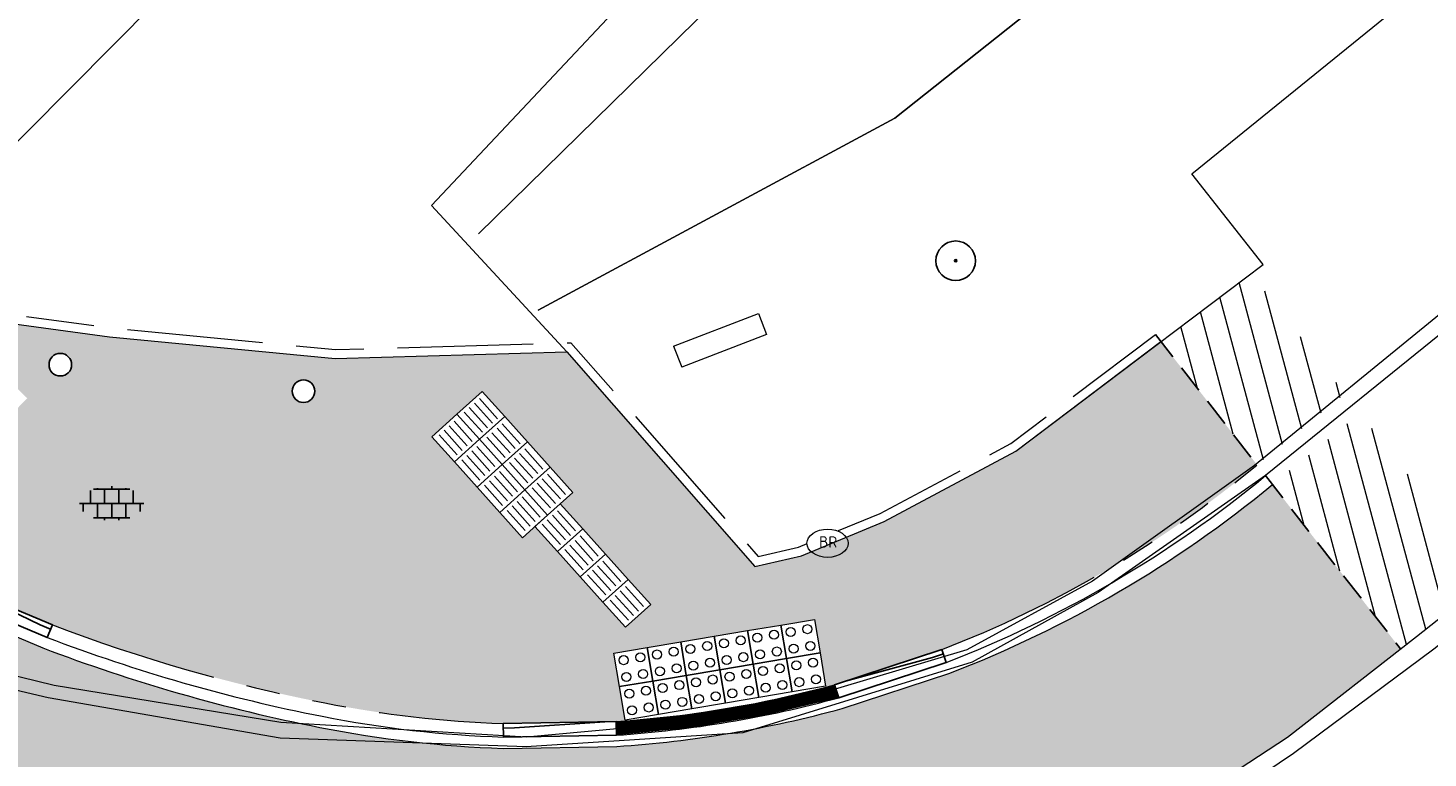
# Model space of a CAD drawing. Header units: metres. Extents: x 187916 to 189411, y 333285 to 334910.
# Tile 314 of 348: x 189027.87 to 189040.27, y 333990.19 to 333996.65. Entities that reach past the tile are written whole.
import ezdxf

# ---------------------------------------------------------------- set-up
doc = ezdxf.new("R2010")
doc.units = ezdxf.units.M
for name, pattern in [('DASHED2', [0.375, 0.25, -0.125]), ('VH-OPSLUITBAND_100X200', [16, 8, -2, 4, -2]), ('VH-TROTTOIRBAND_180-200', [20, 10, -2, 2, -2, 2, -2])]:
    doc.linetypes.add(name, pattern=pattern)
for name, color, linetype, lineweight in [('B-ME-GR-BOOM-S', 253, 'Continuous', 25), ('B-ME-IE-MEUBILAIR_WEGMEUBILAIR-S', 253, 'Continuous', 18), ('B-ME-IE-MEUBILAIR_WEGMEUBILAIR_KAST-G', 253, 'Continuous', 18), ('B-ME-VH-KANTOPSLUITING_ACHTERKANTBAND-G', 253, 'Continuous', 18), ('B-ME-VH-VERHARDING_BETONSTRAATSTEEN-G', 253, 'Continuous', 18), ('B-ME-VH-VERHARDING_TEGEL-G', 253, 'Continuous', 18), ('B-ME-VH-VERHARDING_TEGEL-S', 253, 'Continuous', 25), ('B-WE-GR-BEPLANTING_CULTUUR_BODEMBEDEKKER-GV', 253, 'Continuous', 15), ('B-WE-OG-TERREIN_ERF-GV', 253, 'Continuous', 15), ('N-WE-VH-HERSTRATEN-A-200', 252, 'Continuous', 18), ('N-WE-VH-KANTOPSLUITING_ELEMENT_VERLOOPBAND-G', 42, 'Continuous', 25), ('N-WE-VH-KANTOPSLUITING_OPSLUITBAND_80X200-G', 30, 'VH-OPSLUITBAND_100X200', 15), ('N-WE-VH-KANTOPSLUITING_RIJWIELPADBAND_4-12 200-G', 94, 'VH-TROTTOIRBAND_180-200', 15), ('N-WE-VH-KANTOPSLUITING_VERLOOPBAND-S', 251, 'Continuous', 25), ('N-WE-VH-KANTOPSLUITING_VERLOOPBAND_TBV TEKENING-G', 10, 'Continuous', 25), ('N-WE-VH-KANTOPSLUITING_VOORKANTBAND-G', 7, 'Continuous', 15), ('N-WE-VH-KANTVERHARDING_STREKLAAG_BSS-G', 60, 'Continuous', 18), ('N-WE-VH-VERHARDING_BETONSTRAATSTEEN-ROOD-A', 11, 'Continuous', 18), ('N-WE-VH-VERHARDING_TEGEL-A', 254, 'Continuous', 5), ('N-WE-VH-VERKEERSTEGEL-S', 7, 'Continuous', 0)]:
    doc.layers.add(name, color=color, linetype=linetype, lineweight=lineweight)
doc.layers.add('N-WE-PAALTJE-G', color=7, linetype='Continuous')
doc.layers.add('N-WE-VH-MATERIAALSCHEIDING-G', color=7, linetype='DASHED2')
doc.styles.add('NLCS-ISO', font='NLCS-ISO.ttf')

# ---------------------------------------------------------------- blocks, each defined once
blk = doc.blocks.new('SGR-BOOM_01')
at = {"ltscale": 0.1}
h = blk.add_hatch(color=256, dxfattribs=at)
edge = h.paths.add_edge_path()
edge.add_arc((7.366995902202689e-12, -5.115907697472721e-12), 0.15, 0, 360)
for centre, radius in [((0, 0), 2.5), ((7.366995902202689e-12, -5.115907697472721e-12), 0.04499999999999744)]:
    blk.add_circle(centre, radius)
blk.add_circle((7.366995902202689e-12, -5.115907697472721e-12), 0.15, dxfattribs=at)
blk = doc.blocks.new('SIE-WEG_STRAATPOT_BRANDKRAAN-SO')
blk.add_ellipse((-4.547473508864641e-16, 0), major_axis=(-0.7288689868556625, 1.338866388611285e-16), ratio=0.6859943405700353)
at = {"style": 'NLCS-ISO'}
blk.add_text('BR', height=0.4, dxfattribs=at).set_placement((-0.2979630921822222, -0.1529624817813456))
blk = doc.blocks.new('SVH-TEGEL_300X300_DUN_LINT_KL-SO')
for p, q in [((-1.900843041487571, 1.499999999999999), (1.90084304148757, 1.499999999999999)), ((-1.5, 1.624087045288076), (-1.5, 1.499999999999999)), ((-0.7499999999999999, 1.5), (-0.7500000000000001, 1.377682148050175e-16)), ((3.325515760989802e-16, 1.810386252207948), (2.755364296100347e-16, 1.499999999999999)), ((0.7500000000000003, 1.499999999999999), (0.7500000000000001, -1.247991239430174e-15)), ((1.5, 1.624087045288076), (1.5, 1.499999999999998)), ((-2.25, 1.355676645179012), (-2.25, -6.969183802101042e-16)), ((0, 0), (-2.755364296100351e-16, -1.500000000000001)), ((2.25, 1.355676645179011), (2.25, -4.133046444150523e-16)), ((-3.39489953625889, -4.866106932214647e-16), (3.39489953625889, -1.733835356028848e-15)), ((-3, -3.055132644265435e-15), (-3.000000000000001, -0.8474312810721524)), ((-1.5, -8.346865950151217e-16), (-1.5, -1.500000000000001)), ((1.5, -2.495982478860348e-15), (1.5, -1.500000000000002)), ((2.999999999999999, -2.495982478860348e-15), (2.999999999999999, -0.8474312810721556)), ((-1.900843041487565, -1.500000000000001), (1.900843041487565, -1.500000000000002)), ((-0.7500000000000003, -1.499999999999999), (-0.7500000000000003, -1.765655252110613)), ((0.7499999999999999, -1.500000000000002), (0.7499999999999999, -1.765655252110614))]:
    blk.add_line(p, q)
blk = doc.blocks.new('DTM')
at = {"layer": 'B-ME-IE-MEUBILAIR_WEGMEUBILAIR_KAST-G', "ltscale": 0.2, "flags": 128}
for points in [[(189033.5880379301, 333993.8326050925), (189034.3400379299, 333994.1226050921), (189034.412, 333993.9359999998), (189033.6600000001, 333993.6460000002)], [(189033.5880379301, 333993.8326050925), (189033.6600000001, 333993.6460000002)]]:
    blk.add_lwpolyline(points, dxfattribs=at)
at = {"layer": 'B-ME-VH-KANTOPSLUITING_ACHTERKANTBAND-G', "ltscale": 0.2, "flags": 128}
for points in [[(189070.577, 334018.0419999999), (189062.8399999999, 334012), (189055.6669999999, 334006.3029999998), (189049.7680000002, 334001.6170000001), (189042.1000000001, 333995.5240000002), (189038.73, 333992.7779999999), (189037.2960000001, 333991.7540000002), (189036.1850000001, 333991.1460000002), (189034.1809999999, 333990.548), (189032.287, 333990.3739999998), (189030.1120000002, 333990.5040000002), (189028.1069999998, 333990.8319999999), (189025.4419999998, 333991.4810000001), (189023.4440000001, 333992.0359999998), (189023.4589999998, 333992.1230000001), (189021.8199999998, 333992.9019999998), (189020.1430000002, 333993.9670000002), (189018.8420000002, 333995.0070000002), (189015.7570000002, 333997.6699999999)], [(189071.8399999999, 334016.1430000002), (189064.0559999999, 334010.0789999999), (189057.0630000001, 334004.4989999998), (189050.912, 333999.6129999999), (189043.4390000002, 333993.6340000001), (189040.3160000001, 333991.1519999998), (189039.0759999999, 333990.2280000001), (189038.168, 333989.6200000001), (189037.827, 333989.4220000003), (189037.682, 333989.1770000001), (189037.7209999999, 333988.9240000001), (189038.0550000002, 333988.4500000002), (189038.2510000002, 333988.2939999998), (189038.5619999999, 333988.3650000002), (189044.3259999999, 333993.037), (189050.96, 333998.324), (189058.156, 334004.031), (189065.8509999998, 334010.1490000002), (189072.409, 334015.2590000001)]]:
    blk.add_lwpolyline(points, dxfattribs=at)
at = {"layer": 'B-ME-VH-VERHARDING_BETONSTRAATSTEEN-G', "ltscale": 0.2, "flags": 128}
for points in [[(189070.5759999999, 334017.9199999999), (189062.9100000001, 334011.9079999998), (189055.7450000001, 334006.2050000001), (189049.8169999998, 334001.497), (189042.1839999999, 333995.4019999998), (189038.827, 333992.6869999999), (189037.3459999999, 333991.6529999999), (189036.2319999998, 333991.0359999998), (189034.2009999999, 333990.4109999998), (189032.2820000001, 333990.2880000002), (189030.105, 333990.3650000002), (189028.0529999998, 333990.7220000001), (189025.4010000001, 333991.3429999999), (189023.2710000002, 333991.963), (189021.7220000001, 333992.7179999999), (189020.0649999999, 333993.7859999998), (189018.6839999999, 333994.8870000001), (189015.6100000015, 333997.5249999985)], [(189037.7459999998, 333989.5460000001), (189038.0890000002, 333989.764), (189039.0210000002, 333990.3730000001), (189040.1630000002, 333991.264), (189043.3029999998, 333993.7439999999), (189050.8220000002, 333999.7370000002), (189056.9380000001, 334004.605), (189063.9679999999, 334010.213), (189071.7719999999, 334016.3100000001)], [(189026.3650000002, 333994.2179999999), (189029, 333996.8709999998), (189032.1159999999, 333999.8700000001), (189035.1099999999, 334003.034)], [(189032.6430000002, 333993.7820000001), (189031.4440000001, 333995.0779999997), (189034.2280000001, 333998.0329999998), (189037.4649999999, 334001.1919999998)]]:
    blk.add_lwpolyline(points, dxfattribs=at)
at = {"layer": 'B-ME-VH-VERHARDING_TEGEL-G', "ltscale": 0.2, "flags": 128}
blk.add_lwpolyline([(189025.9019999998, 333994.5159999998), (189026.3650000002, 333994.2179999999), (189028.5950000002, 333993.915), (189030.5929999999, 333993.7230000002), (189032.6430000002, 333993.7820000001), (189034.3080000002, 333991.8820000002), (189034.719, 333991.9789999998), (189035.452, 333992.2800000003), (189036.6159999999, 333992.9029999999), (189038.8080000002, 333994.5559999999), (189038.1740000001, 333995.3560000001), (189040.571, 333997.2999999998), (189048.5899999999, 334003.6740000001), (189054.2319999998, 334008.1529999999), (189054.5970000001, 334007.7050000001), (189057.2910000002, 334009.8119999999), (189056.878, 334010.27), (189061.3700000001, 334013.8879999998), (189068.8620000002, 334019.5589999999)], dxfattribs=at)
at = {"layer": 'B-WE-GR-BEPLANTING_CULTUUR_BODEMBEDEKKER-GV', "ltscale": 0.2, "flags": 128}
blk.add_lwpolyline([(189055.591, 334011.749), (189035.546, 333995.849), (189032.389, 333994.152)], dxfattribs=at)
at = {"layer": 'B-WE-OG-TERREIN_ERF-GV', "ltscale": 0.2, "flags": 128}
for points in [[(189032.389, 333994.152), (189035.546, 333995.849), (189055.591, 334011.749), (189065.511, 334018.976), (189072.327, 334023.263), (189075.78, 334025.21), (189079.657, 334027.396), (189084.514, 334031.415), (189086.072, 334033.479), (189087.772, 334037.108), (189086.914, 334038.55), (189085.552, 334037.71), (189082.128, 334034.52), (189073.558, 334029.151), (189073.37, 334029.033), (189060.833, 334021.792), (189055.442, 334019.149), (189053.909, 334018.104), (189052.402, 334016.553), (189050.324, 334013.347), (189044.796, 334007.333), (189040.136, 334002.934), (189031.861, 333994.825)], [(189031.861, 333994.825), (189040.136, 334002.934), (189044.796, 334007.333), (189050.324, 334013.347), (189052.402, 334016.553), (189053.909, 334018.104), (189055.442, 334019.149), (189060.833, 334021.792), (189073.37, 334029.033), (189073.558, 334029.151), (189082.128, 334034.52), (189085.552, 334037.71), (189057.903, 334020.656), (189053.117, 334028.416), (189053.28, 334026.231), (189053.058, 334022.261), (189052.69, 334019.238), (189051.657, 334016.43), (189049.918, 334013.726), (189046.927, 334010.254), (189040.731, 334004.407), (189037.4491790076, 334001.208231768)]]:
    blk.add_lwpolyline(points, dxfattribs=at)
at = {"layer": 'B-ME-GR-BOOM-S', "xscale": 0.07, "yscale": 0.07, "zscale": 0.07}
blk.add_blockref('SGR-BOOM_01', (189036.085, 333994.588), dxfattribs=at)
at = {"layer": 'B-ME-IE-MEUBILAIR_WEGMEUBILAIR-S', "xscale": 0.2500000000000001, "yscale": 0.2500000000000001, "zscale": 0.2500000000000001}
blk.add_blockref('SIE-WEG_STRAATPOT_BRANDKRAAN-SO', (189034.951, 333992.089), dxfattribs=at)
at = {"layer": 'B-ME-VH-VERHARDING_TEGEL-S', "xscale": 0.084, "yscale": 0.084, "zscale": 0.084}
blk.add_blockref('SVH-TEGEL_300X300_DUN_LINT_KL-SO', (189028.6146711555, 333992.4405608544), dxfattribs=at)
blk = doc.blocks.new('SVH-VERKEERSTEGEL_300X300_NOPPENTEGEL')
blk.add_lwpolyline([(-0.15, 5.551115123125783e-17), (0.15, 5.551115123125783e-17), (0.15, -0.3), (-0.15, -0.3)], close=True)
at = {"lineweight": 0}
for centre in [(-0.07499999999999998, -0.07499999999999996), (0.07499999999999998, -0.07499999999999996), (-0.07499999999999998, -0.225), (0.07499999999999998, -0.225)]:
    blk.add_circle(centre, 0.04, dxfattribs=at)
blk = doc.blocks.new('SVH-VERKEERSTEGEL_300X300_GELEIDETEGEL')
blk.add_lwpolyline([(-0.15, 5.551115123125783e-17), (0.15, 5.551115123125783e-17), (0.15, -0.3), (-0.15, -0.3)], close=True)
at = {"lineweight": 0, "flags": 128}
for points in [[(0.12, -0.05999999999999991), (-0.1200000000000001, -0.05999999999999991)], [(0.12, -0.1199999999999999), (-0.1200000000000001, -0.1199999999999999)], [(0.12, -0.1799999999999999), (-0.1200000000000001, -0.1799999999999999)], [(0.12, -0.2399999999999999), (-0.12, -0.2399999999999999)]]:
    blk.add_lwpolyline(points, dxfattribs=at)
blk = doc.blocks.new('SVH-RIJWIELPAD EINDVERLOOPBAND_40 120X250_MAAIVELD_RECHTS_L1000_HD-MM')
blk.add_line((0, 40), (100, 40))
blk.add_lwpolyline([(0, 0), (1000, 0), (1000, 120), (0, 120)], close=True)
at = {"flags": 128}
blk.add_lwpolyline([(100, 40), (900, 0)], dxfattribs=at)
blk = doc.blocks.new('SVH-RIJWIELPAD EINDVERLOOPBAND_40 120X250_MAAIVELD_LINKS_L1000_HD-MM')
blk.add_line((0, 40), (-100, 40))
blk.add_lwpolyline([(0, 0), (-1000, 0), (-1000, 120), (0, 120)], close=True)
at = {"flags": 128}
blk.add_lwpolyline([(-100, 40), (-900, 0)], dxfattribs=at)
blk = doc.blocks.new('ontwerp Wilhelmina- & Engelenkampstraat')
at = {"layer": 'N-WE-VH-HERSTRATEN-A-200'}
h = blk.add_hatch(dxfattribs=at)
h.set_pattern_fill('AVH-HERSTRATEN-SO', color=256, scale=0.2, angle=45, pattern_type=2)
h.set_pattern_definition([(105, (188105.6829144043, 334536.5646515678), (-0.1931851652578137, -0.05176380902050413), [])])
h.paths.add_polyline_path([(189038.7004322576, 333994.474882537), (189037.9019007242, 333993.8727052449), (189038.7531725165, 333992.7816251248), (189039.5308276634, 333993.4105598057)])
h.paths.add_polyline_path([(189040.022664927, 333991.1545091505), (189040.1630000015, 333991.2639999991), (189040.8080838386, 333991.7734929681), (189039.66617805, 333993.2370804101), (189038.8885229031, 333992.6081457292)])
at = {"layer": 'N-WE-VH-VERHARDING_BETONSTRAATSTEEN-ROOD-A', "transparency": 33554610}
h = blk.add_hatch(color=11, dxfattribs=at)
h.dxf.hatch_style = 1
h.paths.add_polyline_path([(188869.5391943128, 334112.4118962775, -0.02620629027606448), (188867.538569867, 334114.1179885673), (188853.9228214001, 334127.0204414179, 0.04370225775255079), (188850.9305713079, 334129.3967060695), (188826.6630971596, 334145.4284130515, -0.05105103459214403), (188822.7067715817, 334148.6660172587), (188822.0136661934, 334149.3909158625, -0.0200226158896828), (188820.7145883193, 334150.9239998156), (188820.1125301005, 334151.7276482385), (188819.5628727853, 334152.5668123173), (188819.0124277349, 334153.4073864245, 0.07020777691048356), (188816.0095224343, 334157.1791280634, -0.1686779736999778), (188815.0708171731, 334158.9832733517), (188815.0851893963, 334159.7321906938, 0.05995219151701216), (188814.1906564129, 334155.1319891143, -0.614293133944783), (188815.0914211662, 334155.419406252, -0.004973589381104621), (188815.2987230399, 334155.2047594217, -0.2653390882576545), (188816.4739168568, 334150.3883250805, -0.6630616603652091), (188815.5045729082, 334150.2710622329, 0.06423418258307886), (188817.0500100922, 334148.2316676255, 0.02685832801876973), (188817.8425597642, 334147.5075175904), (188819.2767483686, 334149.678473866, 0.08029190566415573), (188825.6158065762, 334143.8431110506), (188842.2102962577, 334132.8803716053), (188849.8832807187, 334127.8114040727, -0.0437022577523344), (188852.6159292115, 334125.6412993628), (188866.2316776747, 334112.7388465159, 0.02620629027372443), (188868.383743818, 334110.9036077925), (188944.2779624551, 334052.763527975, 0.0009658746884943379), (188957.6763401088, 334042.4994688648, -0.009277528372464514), (188967.9621741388, 334034.3125750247, -0.003941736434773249), (188972.2391330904, 334030.719653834, 0.01791285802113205), (188977.9691012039, 334026.172978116), (188982.6371441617, 334022.7340118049), (189001.1071614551, 334008.4731075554), (189008.3818376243, 334002.8926076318), (189014.7463151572, 333998.0323153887), (189023.1492643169, 333991.6987492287, 0.04135942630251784), (189025.5236610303, 333990.1994726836), (189026.4236363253, 333989.7635317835, -0.5205333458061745), (189026.5869604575, 333988.9107620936), (189025.4586989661, 333987.7487147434, -0.3449410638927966), (189024.8112012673, 333987.6602222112, 0.016286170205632), (189027.1024584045, 333986.4205983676, 0.0307634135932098), (189028.2338991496, 333985.939765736, -0.5474886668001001), (189028.0315065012, 333986.8095316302), (189028.4109391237, 333987.1983381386, -0.4330998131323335), (189031.3280389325, 333987.1476770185), (189032.1379230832, 333986.2535649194, -0.643984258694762), (189031.7547922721, 333985.3678457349, 0.09389749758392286), (189035.3989444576, 333986.1274898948), (189034.2459540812, 333987.4575392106), (189033.5678682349, 333988.2397552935, 0.03136002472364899), (189034.5664557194, 333988.3286325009, 0.07386245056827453), (189036.8129803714, 333989.0209203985), (189037.6863054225, 333989.5080600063), (189038.0890000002, 333989.764), (189039.0210000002, 333990.3730000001), (189040.022664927, 333991.1545091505), (189038.8885358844, 333992.6081290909, -0.08053422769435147), (189036.0321564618, 333990.939552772), (189035.0795804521, 333990.627147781, -0.05017195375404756), (189033.0858050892, 333990.2913392), (189032.0786720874, 333990.2745015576, -0.04044432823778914), (189030.4580299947, 333990.4600773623, -0.04254247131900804), (189028.0046017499, 333991.1638956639), (189027.081067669, 333991.5517503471, -0.0335496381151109), (189025.3106536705, 333992.5144600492), (189024.480357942, 333993.0807405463, -0.003824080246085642), (189024.2958604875, 333993.2180032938, -0.005670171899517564), (189024.0565874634, 333993.3941318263), (189015.8947154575, 333999.5459905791), (189009.5366397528, 334004.4013940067), (189002.2659711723, 334009.9788196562), (188983.781345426, 334024.2510032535), (188979.0960425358, 334027.7026850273, -0.01791285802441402), (188973.4726836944, 334032.1647672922, 0.01321974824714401), (188958.8317906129, 334044.0077573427), (188955.6003083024, 334046.4832902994), (188949.8878724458, 334050.8594006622, 0.002705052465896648), (188945.4293292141, 334054.2749448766)])
at = {"layer": 'N-WE-VH-VERHARDING_TEGEL-A', "transparency": 33554610}
h = blk.add_hatch(color=256, dxfattribs=at)
h.dxf.hatch_style = 1
edge = h.paths.add_edge_path()
edge.add_line((189017.1639999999, 334001.219), (189010.8130000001, 334006.0690000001))
edge.add_line((189010.8130000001, 334006.0690000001), (189008.0686257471, 334008.1742456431))
edge.add_line((189008.0686257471, 334008.1742456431), (189006.9243549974, 334006.682587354))
edge.add_line((189006.9243549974, 334006.682587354), (189009.6703536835, 334004.5760955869))
edge.add_line((189009.6703536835, 334004.5760955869), (189016.0276881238, 333999.7212582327))
edge.add_line((189016.0276881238, 333999.7212582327), (189024.1890066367, 333993.569816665))
edge.add_arc((189031.9415471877, 334003.8553655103), 12.88000000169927, 232.9935214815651, 234.3047933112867)
edge.add_arc((189033.3615571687, 334005.2107529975), 14.81372547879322, 232.9029668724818, 233.780715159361)
edge.add_line((189024.6084638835, 333993.2596099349), (189025.4315592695, 333992.6982953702))
edge.add_arc((189033.3615571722, 334005.210752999), 14.81372548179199, 237.6347764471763, 238.0811826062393)
edge.add_line((189025.5292867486, 333992.6368911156), (189025.6759724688, 333992.9066448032))
edge.add_line((189025.6759724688, 333992.9066448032), (189025.8192871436, 333993.1701991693))
edge.add_line((189025.8192871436, 333993.1701991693), (189026.0828415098, 333993.0268844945))
edge.add_line((189026.0828415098, 333993.0268844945), (189026.3463958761, 333992.8835698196))
edge.add_line((189026.3463958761, 333992.8835698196), (189026.6099502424, 333992.7402551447))
edge.add_line((189026.6099502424, 333992.7402551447), (189026.8735046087, 333992.59694047))
edge.add_line((189026.8735046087, 333992.59694047), (189027.1370589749, 333992.4536257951))
edge.add_line((189027.1370589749, 333992.4536257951), (189027.4006133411, 333992.3103111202))
edge.add_line((189027.4006133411, 333992.3103111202), (189027.2572986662, 333992.046756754))
edge.add_line((189027.2572986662, 333992.046756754), (189027.1121229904, 333991.7797800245))
edge.add_arc((189033.3615571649, 334005.2107530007), 14.81372547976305, 245.0474325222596, 245.2926014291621)
edge.add_line((189027.169651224, 333991.7531617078), (189028.0879812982, 333991.3674925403))
edge.add_arc((189033.3615571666, 334005.2107529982), 14.81372547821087, 249.145712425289, 258.9802718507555)
edge.add_arc((189032.4135998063, 334000.3690177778), 9.880067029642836, 259.0092403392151, 268.0582613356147)
edge.add_line((189032.0788310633, 333990.4946239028), (189033.076727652, 333990.5112296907))
edge.add_arc((189032.4135998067, 334000.3690177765), 9.88006702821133, 273.8484567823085, 274.3346544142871)
edge.add_line((189033.1603534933, 333990.5172116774), (189033.1092479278, 333990.8206180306))
edge.add_line((189033.1092479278, 333990.8206180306), (189033.059418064, 333991.1164507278))
edge.add_line((189033.059418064, 333991.1164507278), (189033.3552507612, 333991.1662805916))
edge.add_line((189033.3552507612, 333991.1662805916), (189033.6510834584, 333991.2161104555))
edge.add_line((189033.6510834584, 333991.2161104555), (189033.9469161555, 333991.2659403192))
edge.add_line((189033.9469161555, 333991.2659403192), (189034.2427488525, 333991.3157701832))
edge.add_line((189034.2427488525, 333991.3157701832), (189034.5385815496, 333991.3656000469))
edge.add_line((189034.5385815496, 333991.3656000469), (189034.8344142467, 333991.4154299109))
edge.add_line((189034.8344142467, 333991.4154299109), (189034.8842441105, 333991.1195972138))
edge.add_line((189034.8842441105, 333991.1195972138), (189034.9353496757, 333990.8161908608))
edge.add_arc((189032.4135998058, 334000.369017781), 9.880067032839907, 284.7875761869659, 285.2741120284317)
edge.add_line((189035.0163770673, 333990.837948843), (189035.960830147, 333991.1476898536))
edge.add_arc((189032.3110614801, 334000.5878431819), 10.1211316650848, 291.137586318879, 309.5312864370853)
edge.add_line((189038.7531564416, 333992.781645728), (189037.9019007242, 333993.8727052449))
edge.add_line((189037.9019007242, 333993.8727052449), (189036.6159999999, 333992.9029999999))
edge.add_line((189036.6159999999, 333992.9029999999), (189035.452, 333992.2800000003))
edge.add_line((189035.452, 333992.2800000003), (189034.719, 333991.9789999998))
edge.add_line((189034.719, 333991.9789999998), (189034.3080000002, 333991.8820000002))
edge.add_line((189034.3080000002, 333991.8820000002), (189032.6430000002, 333993.7820000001))
edge.add_line((189032.6430000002, 333993.7820000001), (189030.5929999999, 333993.7230000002))
edge.add_line((189030.5929999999, 333993.7230000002), (189028.5950000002, 333993.915))
edge.add_line((189028.5950000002, 333993.915), (189026.3650000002, 333994.2179999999))
edge.add_line((189026.3650000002, 333994.2179999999), (189025.9019999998, 333994.5159999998))
edge.add_line((189025.9019999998, 333994.5159999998), (189022.9369999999, 333996.8190000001))
edge.add_line((189022.9369999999, 333996.8190000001), (189019.9870000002, 333999.0660000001))
edge.add_line((189019.9870000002, 333999.0660000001), (189017.9679999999, 334000.6129999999))
edge.add_line((189017.9679999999, 334000.6129999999), (189017.1639999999, 334001.219))
h.paths.add_polyline_path([(189026.6005861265, 333992.9292846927), (189026.9358715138, 333993.2745469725), (189027.1448712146, 333993.4897657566), (189027.4365849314, 333993.7901598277), (189027.8670224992, 333993.3721604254), (189027.5753087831, 333993.0717663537), (189027.3663090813, 333992.8565475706), (189027.0310236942, 333992.5112852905)], flags=0)
h.paths.add_polyline_path([(189026.6005861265, 333992.9292846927), (189027.4365849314, 333993.7901598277), (189027.8670224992, 333993.3721604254), (189027.0310236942, 333992.5112852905)], flags=16)
edge = h.paths.add_edge_path(flags=16)
edge.add_arc((189028.1599448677, 333993.668684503), 0.1000000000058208, 0, 360)
edge = h.paths.add_edge_path(flags=16)
edge.add_arc((189030.3117227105, 333993.4335956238), 0.1000000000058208, 0, 360)
h.paths.add_polyline_path([(189031.4475897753, 333993.0309973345), (189031.6707471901, 333993.2314986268), (189031.8939046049, 333993.4319999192), (189032.0944058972, 333993.2088425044), (189032.2949071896, 333992.9856850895), (189032.4954084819, 333992.7625276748), (189032.6959097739, 333992.5393702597), (189032.5843310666, 333992.4391196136), (189032.7848323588, 333992.2159621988), (189032.9853336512, 333991.9928047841), (189033.1858349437, 333991.7696473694), (189033.386336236, 333991.5464899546), (189033.1631788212, 333991.3459886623), (189032.9626775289, 333991.5691460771), (189032.7621762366, 333991.7923034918), (189032.5616749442, 333992.0154609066), (189032.3611736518, 333992.2386183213), (189032.2495949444, 333992.1383676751), (189032.0490936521, 333992.3615250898), (189031.84859236, 333992.5846825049), (189031.6480910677, 333992.8078399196)], flags=0)
h.paths.add_polyline_path([(189031.4475897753, 333993.0309973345), (189031.8939046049, 333993.4319999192), (189032.6959097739, 333992.5393702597), (189032.5843310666, 333992.4391196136), (189033.386336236, 333991.5464899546), (189033.1631788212, 333991.3459886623), (189032.3611736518, 333992.2386183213), (189032.2495949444, 333992.1383676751)], flags=16)
at = {"layer": 'N-WE-PAALTJE-G'}
for centre in [(189028.1599448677, 333993.6686845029), (189030.3117227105, 333993.4335956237)]:
    blk.add_circle(centre, 0.1, dxfattribs=at)
at = {"layer": 'N-WE-VH-KANTOPSLUITING_ELEMENT_VERLOOPBAND-G', "const_width": 0.12, "flags": 128}
blk.add_lwpolyline([(189033.077629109, 333990.451149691, 0.05004722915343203), (189035.0349662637, 333990.7808220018, 0.05004722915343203)], format="xyb", dxfattribs=at)
at = {"layer": 'N-WE-VH-KANTOPSLUITING_OPSLUITBAND_80X200-G', "ltscale": 0.15, "flags": 128}
blk.add_lwpolyline([(189026.3757709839, 333994.2972715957), (189028.6042152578, 333993.9944829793), (189030.5956858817, 333993.803110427), (189032.6783450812, 333993.8630503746), (189034.336454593, 333991.9709133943), (189034.6944650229, 333992.0554073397), (189035.4178417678, 333992.3524556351), (189036.5727827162, 333992.9706070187), (189037.8537330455, 333993.9365791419)], dxfattribs=at)
at = {"layer": 'N-WE-VH-KANTOPSLUITING_RIJWIELPADBAND_4-12 200-G', "ltscale": 0.15, "flags": 128}
for points in [[(189035.9577607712, 333991.1465037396, 0.08043144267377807), (189038.7506497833, 333992.7795777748, 0.08043144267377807)], [(189028.0898108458, 333991.3667957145, 0.04239744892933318), (189030.5005195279, 333990.6759352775, 0.04029415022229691), (189032.0799968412, 333990.4945844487, 0.04029415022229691)], [(189033.0798496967, 333990.5114402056, 0.04973494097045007), (189035.0133020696, 333990.837109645, 0.04973494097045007)]]:
    blk.add_lwpolyline(points, format="xyb", dxfattribs=at)
at = {"layer": 'N-WE-VH-KANTOPSLUITING_VERLOOPBAND_TBV TEKENING-G', "flags": 128}
for points in [[(189028.0897873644, 333991.3667340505), (189027.1677946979, 333991.7539413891), (189027.1213298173, 333991.6433022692), (189028.0433224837, 333991.2560949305)], [(189035.9635984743, 333991.1485977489), (189035.013394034, 333990.8369705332), (189035.0507892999, 333990.7229460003), (189036.0009937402, 333991.034573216)], [(189032.0799988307, 333990.4946433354), (189033.0798604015, 333990.5112818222), (189033.0818570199, 333990.3912984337), (189032.0819954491, 333990.3746599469)]]:
    blk.add_lwpolyline(points, close=True, dxfattribs=at)
at = {"layer": 'N-WE-VH-KANTOPSLUITING_VOORKANTBAND-G', "flags": 128}
blk.add_lwpolyline([(189026.3650000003, 333994.2179999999), (189028.5950000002, 333993.915), (189030.5929999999, 333993.7230000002), (189032.6430000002, 333993.7820000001), (189034.3080000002, 333991.8820000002), (189034.719, 333991.9789999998), (189035.452, 333992.2800000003), (189036.6159999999, 333992.9029999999), (189037.9019007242, 333993.8727052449)], dxfattribs=at)
for points in [[(189036.0009974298, 333991.0345636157, 0.08043144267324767), (189038.827, 333992.6869999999)], [(189028.0433218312, 333991.2560932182, 0.04246537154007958), (189030.4773434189, 333990.5581945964, 0.04044432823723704), (189032.0819883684, 333990.3744465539, 0.04044432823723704)], [(189033.0816372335, 333990.3912837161, 0.05004722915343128), (189035.0507893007, 333990.7229460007, 0.05004722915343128)]]:
    blk.add_lwpolyline(points, format="xyb", dxfattribs=at)
at = {"layer": 'N-WE-VH-KANTVERHARDING_STREKLAAG_BSS-G', "flags": 128}
blk.add_lwpolyline([(188869.5391943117, 334112.4118962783), (188945.4293292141, 334054.2749448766, -0.002705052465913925), (188949.8878724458, 334050.8594006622), (188955.6003083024, 334046.4832902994), (188958.8317906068, 334044.0077573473, -0.01321974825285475), (188973.4726836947, 334032.1647672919, 0.01791285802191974), (188979.0960425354, 334027.7026850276), (188983.781345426, 334024.2510032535), (189002.2659711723, 334009.9788196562), (189009.5366397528, 334004.4013940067), (189015.8947154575, 333999.5459905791), (189024.0565874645, 333993.3941318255, 0.005670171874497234), (189024.2958604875, 333993.2180032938, 0.003824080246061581), (189024.480357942, 333993.0807405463), (189025.3106536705, 333992.5144600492, 0.03354963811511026), (189027.081067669, 333991.5517503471), (189028.0046017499, 333991.1638956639, 0.04254247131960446), (189030.4580299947, 333990.4600773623, 0.04044432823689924), (189032.0786720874, 333990.2745015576), (189033.0858050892, 333990.2913392, 0.05017195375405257), (189035.0795804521, 333990.627147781), (189036.0321564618, 333990.939552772, 0.08053422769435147), (189038.8885358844, 333992.6081290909)], format="xyb", dxfattribs=at)
at = {"layer": 'N-WE-VH-MATERIAALSCHEIDING-G', "flags": 128}
for points in [[(189037.8526832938, 333993.9357875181), (189038.7531725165, 333992.7816251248)], [(189038.827, 333992.6869999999), (189040.022664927, 333991.1545091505)]]:
    blk.add_lwpolyline(points, dxfattribs=at)
at = {"layer": 'N-WE-VH-KANTOPSLUITING_VERLOOPBAND-S'}
for name, p, xscale, yscale, zscale, rotation in [('SVH-RIJWIELPAD EINDVERLOOPBAND_40 120X250_MAAIVELD_LINKS_L1000_HD-MM', (189028.0897873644, 333991.3667340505), -0.0009999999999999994, 0.0009999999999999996, 0.0009999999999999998, 157.2191569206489), ('SVH-RIJWIELPAD EINDVERLOOPBAND_40 120X250_MAAIVELD_LINKS_L1000_HD-MM', (189035.9635984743, 333991.1485977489), -0.0009999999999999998, 0.0009999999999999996, 0.0009999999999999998, 198.1573214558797), ('SVH-RIJWIELPAD EINDVERLOOPBAND_40 120X250_MAAIVELD_RECHTS_L1000_HD-MM', (189032.0799988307, 333990.4946433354), -0.001000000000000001, 0.001000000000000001, 0.001, 180.9533590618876)]:
    blk.add_blockref(name, p, dxfattribs=dict(at, xscale=xscale, yscale=yscale, zscale=zscale, rotation=rotation))
at = {"layer": 'N-WE-VH-VERKEERSTEGEL-S', "xscale": -1, "rotation": 311.9388924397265}
for p in [(189031.9941552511, 333993.3204212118), (189031.7709978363, 333993.1199199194), (189032.1946565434, 333993.097263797), (189031.9714991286, 333992.8967625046), (189032.3951578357, 333992.8741063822), (189032.1720004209, 333992.6736050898), (189032.5956591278, 333992.6509489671), (189032.372501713, 333992.4504476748), (189032.6845817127, 333992.3275409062), (189032.8850830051, 333992.1043834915), (189033.0855842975, 333991.8812260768), (189033.2860855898, 333991.658068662)]:
    blk.add_blockref('SVH-VERKEERSTEGEL_300X300_GELEIDETEGEL', p, dxfattribs=at)
at = {"layer": 'N-WE-VH-VERKEERSTEGEL-S', "rotation": 9.561115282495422}
for p in [(189034.3906652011, 333991.340685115), (189034.6864978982, 333991.390514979), (189033.5031671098, 333991.1911955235), (189033.7989998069, 333991.2410253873), (189034.094832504, 333991.2908552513), (189033.2073344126, 333991.1413656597), (189034.4404950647, 333991.044852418), (189034.7363277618, 333991.0946822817), (189033.8488296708, 333990.9451926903), (189034.1446623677, 333990.9950225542), (189033.2571642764, 333990.8455329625), (189033.5529969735, 333990.8953628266)]:
    blk.add_blockref('SVH-VERKEERSTEGEL_300X300_NOPPENTEGEL', p, dxfattribs=at)

msp = doc.modelspace()

# ---------------------------------------------------------------- block references
msp.add_blockref('DTM', (0, 0))

# ---------------------------------------------------------------- next in the draw order: block references
msp.add_blockref('ontwerp Wilhelmina- & Engelenkampstraat', (0, 0))

doc.saveas('drawing.dxf')
